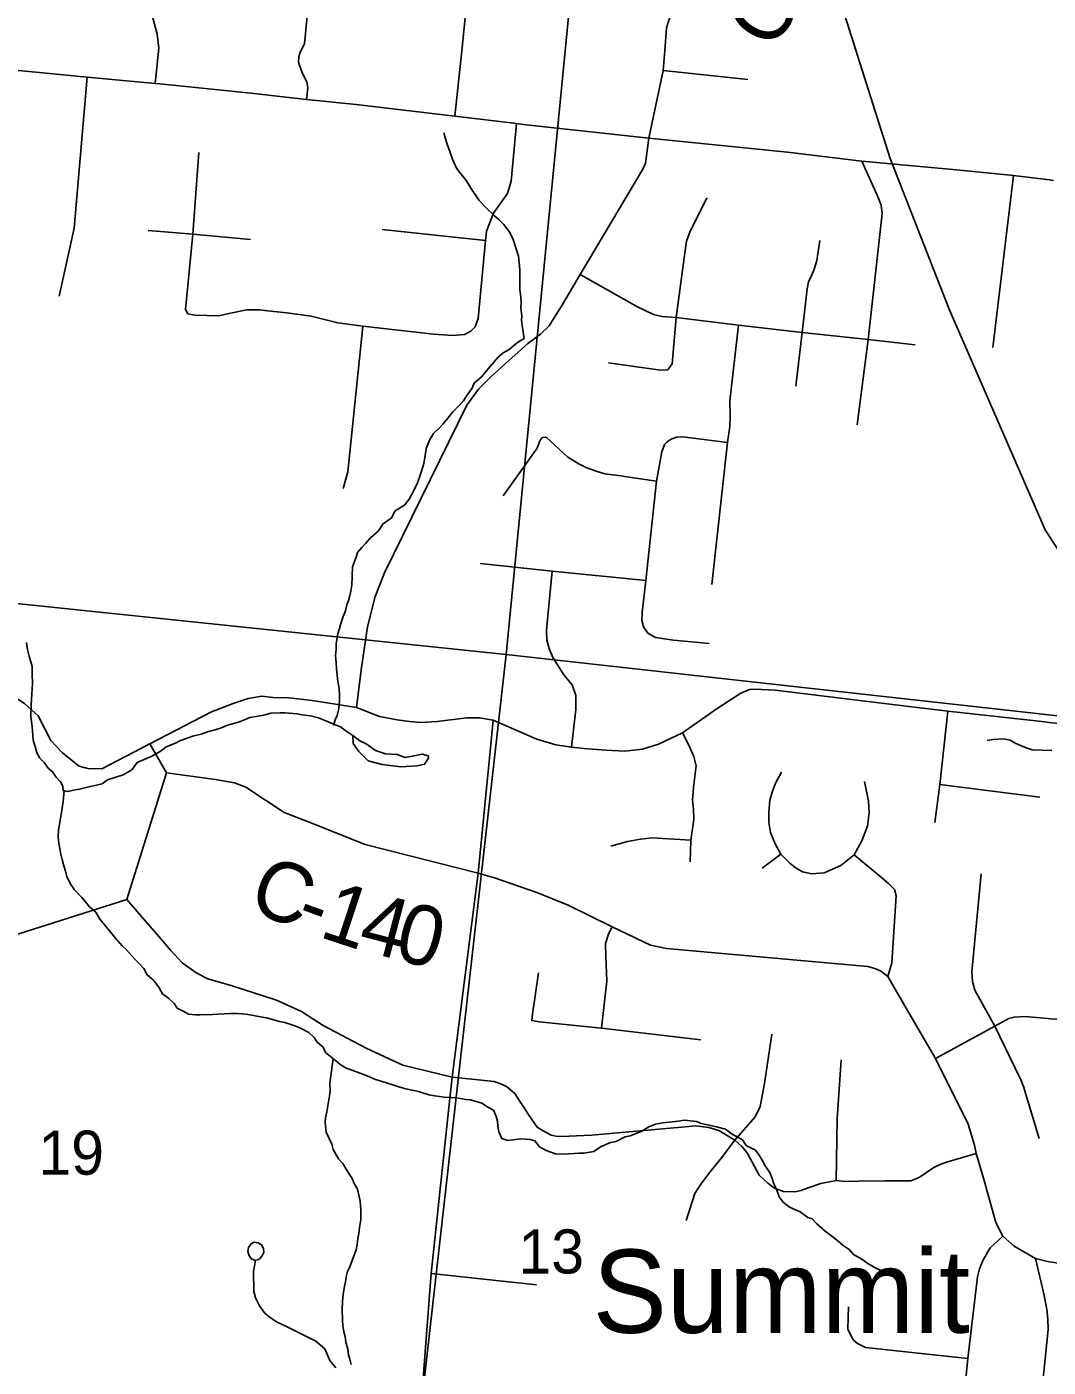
# Model space of a CAD drawing. Extents: x 0 to 34, y -2 to 22.
# Drawn here: x 3.881 to 4.85, y 18.207 to 19.479 of the extents above; entities that cross this region are included whole.
import ezdxf

# ---------------------------------------------------------------- set-up
doc = ezdxf.new("R2010")
doc.units = 0
for name, color, linetype in [('GM_X_County_Road', 7, 'Continuous'), ('GM_X_County_Road_Text', 7, 'Continuous'), ('GM_X_Minor_Lake', 7, 'Continuous'), ('GM_X_Minor_River', 7, 'Continuous'), ('GM_X_Rail_Line', 7, 'Continuous'), ('GM_X_Section', 7, 'Continuous'), ('GM_X_Section_Text', 7, 'Continuous'), ('GM_X_Township_Road', 7, 'Continuous'), ('GM_X_Unincorporated_Text', 7, 'Continuous')]:
    doc.layers.add(name, color=color, linetype=linetype)

msp = doc.modelspace()

# ---------------------------------------------------------------- linework, layer by layer
at = {"layer": 'GM_X_County_Road'}
for points in [[(4.4862, 19.4569), (4.4879, 19.4786), (4.4894, 19.4836), (4.4911, 19.4889), (4.4989, 19.5016), (4.507, 19.5125), (4.5112, 19.5184)], [(4.4711, 19.3738), (4.4846, 19.4379), (4.4862, 19.4569)], [(3.7574, 19.4492), (3.7687, 19.4481), (3.9381, 19.4318), (4.0026, 19.4257), (4.0072, 19.4252), (4.0934, 19.4164), (4.1461, 19.4103), (4.1935, 19.4056), (4.2871, 19.3945), (4.3454, 19.3876), (4.3544, 19.3865)], [(4.3544, 19.3865), (4.3608, 19.3857), (4.4711, 19.3738)], [(4.1938, 18.8335), (4.1982, 18.8691), (4.204, 18.9101), (4.2115, 18.9389), (4.2202, 18.9613), (4.2983, 19.1203), (4.3094, 19.1355), (4.3215, 19.1477), (4.3411, 19.1653), (4.3563, 19.1789), (4.3683, 19.1876), (4.3766, 19.1957), (4.389, 19.2158), (4.406, 19.2445), (4.4652, 19.3444), (4.4677, 19.35), (4.4711, 19.3738)], [(4.4711, 19.3738), (4.6026, 19.3605), (4.673, 19.3518), (4.7628, 19.3438), (4.817, 19.3384), (4.8512, 19.3341), (4.855, 19.3336)], [(3.7421, 18.8312), (3.7562, 18.843), (3.7765, 18.8503), (3.7971, 18.8553), (3.8116, 18.856), (3.8271, 18.8551), (3.8429, 18.8535), (3.8553, 18.8497), (3.8669, 18.8447), (3.8788, 18.8371), (3.8917, 18.8257), (3.9038, 18.8021), (3.9148, 18.7904), (3.9229, 18.7837), (3.9307, 18.7777), (3.9401, 18.7751), (3.9526, 18.7757), (3.9665, 18.7827), (3.9977, 18.799)], [(3.9977, 18.799), (4.056, 18.8295), (4.0766, 18.8374), (4.0909, 18.8421), (4.1039, 18.8443), (4.1142, 18.843), (4.1296, 18.8427), (4.1517, 18.84), (4.1677, 18.8377), (4.1938, 18.8335)], [(4.3234, 18.8215), (4.3552, 18.8076), (4.3648, 18.8033), (4.3827, 18.7979), (4.3977, 18.7958), (4.4092, 18.7944), (4.4303, 18.7929), (4.4482, 18.7921), (4.4651, 18.794), (4.4803, 18.7986), (4.503, 18.8095), (4.5357, 18.8324), (4.5582, 18.8472), (4.5666, 18.8504), (4.5719, 18.8509), (4.5908, 18.85), (4.7254, 18.8336)], [(4.1938, 18.8335), (4.2156, 18.825), (4.2323, 18.8218), (4.244, 18.8201), (4.255, 18.8193), (4.2701, 18.8201), (4.2983, 18.8238), (4.3104, 18.8236), (4.3234, 18.8215)], [(4.7254, 18.8336), (4.7312, 18.8329), (4.7545, 18.83), (4.7691, 18.8283), (4.8467, 18.8198)], [(4.2476, 18.1125), (4.257, 18.1969), (4.2646, 18.2964), (4.2809, 18.4508), (4.2845, 18.4827), (4.309, 18.6761), (4.321, 18.7984), (4.3234, 18.8215)], [(4.8467, 18.8198), (4.8508, 18.8193), (4.9603, 18.8074)], [(3.9977, 18.799), (4.0135, 18.7714), (4.06, 18.7651), (4.078, 18.7621), (4.0888, 18.7579), (4.125, 18.7338), (4.1471, 18.7253), (4.202, 18.7033), (4.309, 18.6761), (4.3247, 18.6717), (4.3649, 18.658), (4.3945, 18.6459), (4.4362, 18.6252), (4.4726, 18.608), (4.4877, 18.6048), (4.6786, 18.5877), (4.6864, 18.5856), (4.6916, 18.583), (4.6978, 18.5781), (4.7175, 18.5438), (4.7429, 18.5003), (4.7738, 18.438), (4.78, 18.4182), (4.7815, 18.4101), (4.7885, 18.3869), (4.8001, 18.3447), (4.8069, 18.3317)], [(4.758, 18.0581), (4.7735, 18.2155), (4.7827, 18.2933), (4.7846, 18.3009), (4.7878, 18.3085), (4.7947, 18.3207), (4.8069, 18.3317)], [(4.8069, 18.3317), (4.8175, 18.3221), (4.8379, 18.3106), (4.8493, 18.3077), (4.8696, 18.3046), (4.912, 18.2992), (5.0707, 18.2768), (5.192, 18.2677)]]:
    msp.add_lwpolyline(points, dxfattribs=at)
at = {"layer": 'GM_X_Minor_Lake'}
for points in [[(4.1901, 18.8068), (4.1905, 18.7994), (4.1959, 18.7916), (4.2048, 18.7827), (4.218, 18.7793), (4.2358, 18.7773), (4.2511, 18.778), (4.2583, 18.7797), (4.2619, 18.7853), (4.2616, 18.7876), (4.2559, 18.7893), (4.2464, 18.7873)], [(4.2464, 18.7873), (4.2399, 18.7859), (4.2323, 18.7888), (4.2213, 18.7894), (4.2116, 18.7927), (4.203, 18.7991), (4.197, 18.8019), (4.1901, 18.8068)]]:
    msp.add_lwpolyline(points, dxfattribs=at)
at = {"layer": 'GM_X_Minor_River'}
for points in [[(4.3509, 19.196), (4.3503, 19.201), (4.3504, 19.2052), (4.3495, 19.2124), (4.3498, 19.2189), (4.3492, 19.2257), (4.3486, 19.2303), (4.3485, 19.2364), (4.3487, 19.2436), (4.3485, 19.2489), (4.348, 19.2558), (4.3475, 19.2619), (4.345, 19.2688), (4.342, 19.2784), (4.3387, 19.2846), (4.3333, 19.2917), (4.3289, 19.2964), (4.3245, 19.2999), (4.3168, 19.3078), (4.3102, 19.3145), (4.3069, 19.3192), (4.3029, 19.3254), (4.2979, 19.3332), (4.2928, 19.3398), (4.2884, 19.3453), (4.2846, 19.3538), (4.2822, 19.3611), (4.2797, 19.368), (4.2777, 19.3742), (4.2765, 19.3789)], [(4.1718, 18.8164), (4.1735, 18.8217), (4.1752, 18.8258), (4.177, 18.8326), (4.1776, 18.8398), (4.1774, 18.8451), (4.1772, 18.8516), (4.1756, 18.86), (4.1754, 18.8649), (4.1748, 18.8695), (4.1743, 18.8764), (4.1737, 18.8825), (4.1743, 18.8889), (4.1745, 18.8942), (4.176, 18.9033), (4.1773, 18.9074), (4.1786, 18.9123), (4.1811, 18.9199), (4.1832, 18.9251), (4.1845, 18.9308), (4.1862, 18.9349), (4.1875, 18.9398), (4.1884, 18.9439), (4.1894, 18.9496), (4.19, 18.9671), (4.1933, 18.9761), (4.1946, 18.9806), (4.1986, 18.9854), (4.2025, 18.9894), (4.2065, 18.9942), (4.2147, 19.0012), (4.2187, 19.0075), (4.2269, 19.0133), (4.2305, 19.02), (4.2391, 19.0254), (4.2438, 19.0313), (4.2483, 19.0399), (4.2516, 19.0467), (4.2545, 19.0549), (4.2571, 19.0639), (4.2584, 19.0704), (4.259, 19.0749), (4.2599, 19.0794), (4.2628, 19.0873), (4.2668, 19.0936), (4.2723, 19.0988), (4.2759, 19.1028), (4.2803, 19.108), (4.285, 19.1139), (4.2897, 19.1187), (4.2953, 19.1246), (4.2985, 19.1294), (4.3033, 19.1365), (4.3053, 19.1413), (4.3124, 19.1472), (4.3187, 19.1549), (4.3282, 19.166), (4.3329, 19.17), (4.3383, 19.1729), (4.343, 19.1769), (4.3473, 19.1806), (4.3527, 19.1838), (4.3509, 19.196)], [(3.8807, 18.8953), (3.8816, 18.8884), (3.8833, 18.8823), (3.886, 18.8723), (3.8861, 18.8658), (3.8862, 18.8563), (3.8858, 18.8461), (3.8851, 18.8362), (3.8847, 18.8245), (3.8859, 18.8153), (3.887, 18.8023), (3.8887, 18.7966), (3.8904, 18.7904), (3.8932, 18.7854), (3.8973, 18.7814), (3.9013, 18.776), (3.9053, 18.7724), (3.9089, 18.7674), (3.913, 18.763), (3.9151, 18.7588), (3.9153, 18.7546), (3.9199, 18.7537), (3.9252, 18.755), (3.9309, 18.7559), (3.9371, 18.7576), (3.9524, 18.7609), (3.9575, 18.7649), (3.9724, 18.7697), (3.9806, 18.7744), (3.9857, 18.7814), (3.9988, 18.787), (4.0074, 18.7917), (4.0132, 18.7961), (4.0221, 18.7995), (4.0267, 18.802), (4.0329, 18.8045), (4.0394, 18.8065), (4.0463, 18.8082), (4.0524, 18.8103), (4.0582, 18.812), (4.0647, 18.8137), (4.0712, 18.8168), (4.0816, 18.8195), (4.0881, 18.822), (4.0924, 18.8241), (4.1004, 18.8253), (4.1069, 18.8266), (4.1123, 18.828), (4.1214, 18.8284), (4.1256, 18.8283), (4.1377, 18.8275), (4.1418, 18.8266), (4.1501, 18.8255), (4.1577, 18.8237), (4.1667, 18.82), (4.1738, 18.8171), (4.1786, 18.815), (4.1827, 18.8118), (4.1883, 18.8082), (4.1901, 18.8068)], [(4.792, 18.8022), (4.7977, 18.8032), (4.8076, 18.8036), (4.8137, 18.8023), (4.8185, 18.7995), (4.8257, 18.7963), (4.8298, 18.795), (4.8347, 18.7934), (4.8533, 18.7928)], [(3.9163, 18.7544), (3.9154, 18.7443), (3.9139, 18.7337), (3.912, 18.7228), (3.911, 18.7175), (3.9108, 18.7103), (3.9113, 18.7046), (3.9132, 18.6942), (3.9146, 18.6892), (3.9159, 18.6831), (3.9176, 18.6781), (3.919, 18.6731), (3.9222, 18.6665), (3.9261, 18.6603), (3.9331, 18.6532), (3.9367, 18.6489), (3.9404, 18.6442), (3.9463, 18.6391), (3.9502, 18.6325), (3.9582, 18.6231), (3.9619, 18.6184), (3.967, 18.6122), (3.9714, 18.6074), (3.9754, 18.6035), (3.9831, 18.5949), (3.9871, 18.5909), (3.9919, 18.5858), (3.9951, 18.5796), (4.0014, 18.5745), (4.0064, 18.5675), (4.0097, 18.5616), (4.0156, 18.5573), (4.0207, 18.5525), (4.0236, 18.5482), (4.0292, 18.5454), (4.0344, 18.5425), (4.0409, 18.5419), (4.0454, 18.5418), (4.0572, 18.5421), (4.0621, 18.5423), (4.0682, 18.5429), (4.0736, 18.5431), (4.0804, 18.5432), (4.0853, 18.5427), (4.0906, 18.5421), (4.0959, 18.5412), (4.1042, 18.5397), (4.1083, 18.5388), (4.1207, 18.5354), (4.1257, 18.5344), (4.1362, 18.531), (4.1406, 18.529), (4.1485, 18.5249), (4.1536, 18.5202), (4.1565, 18.5159), (4.1621, 18.5111), (4.1642, 18.5061), (4.1738, 18.4986), (4.1782, 18.4946), (4.1834, 18.4914), (4.1961, 18.4868), (4.2055, 18.4834), (4.2107, 18.4806), (4.2231, 18.4771), (4.228, 18.4754), (4.2348, 18.4733), (4.2404, 18.4716), (4.2525, 18.4689), (4.2622, 18.4659), (4.2679, 18.4649), (4.277, 18.4638), (4.2834, 18.4632), (4.2906, 18.4626), (4.2974, 18.4616), (4.3019, 18.4611), (4.3125, 18.458), (4.3188, 18.454), (4.3236, 18.4512), (4.3261, 18.4454), (4.3274, 18.4408), (4.3277, 18.4362), (4.3286, 18.4309), (4.3314, 18.4243), (4.3374, 18.4226), (4.342, 18.4232), (4.3496, 18.4241), (4.3583, 18.4234), (4.3629, 18.4221), (4.3672, 18.4166), (4.3736, 18.413), (4.3826, 18.41), (4.3871, 18.4095), (4.3951, 18.4099), (4.4004, 18.4101), (4.4046, 18.4104), (4.4092, 18.4106), (4.4187, 18.4122), (4.4253, 18.4165), (4.4346, 18.4207), (4.4399, 18.4217), (4.4484, 18.426)], [(4.1717, 18.5002), (4.1685, 18.4771), (4.1686, 18.4695), (4.168, 18.4649), (4.1656, 18.4498), (4.1643, 18.4442), (4.1641, 18.4396), (4.165, 18.4305), (4.1703, 18.4192), (4.1716, 18.4139), (4.1766, 18.405), (4.1806, 18.4006), (4.1849, 18.3936), (4.1896, 18.3866), (4.1914, 18.3816), (4.1946, 18.3762), (4.1973, 18.3651), (4.1977, 18.3567), (4.1978, 18.3476), (4.1964, 18.34), (4.1958, 18.3344), (4.1949, 18.3294), (4.1943, 18.3238), (4.1934, 18.3189), (4.19, 18.3095), (4.1875, 18.3027), (4.1851, 18.2982), (4.1838, 18.2933), (4.1832, 18.2884), (4.1823, 18.2843), (4.1809, 18.2763), (4.1803, 18.2699), (4.18, 18.2623), (4.1804, 18.252), (4.1806, 18.2471), (4.1816, 18.241), (4.1829, 18.2364), (4.1835, 18.231), (4.1856, 18.2245), (4.1861, 18.2191), (4.1875, 18.2149), (4.1885, 18.2099)], [(4.4484, 18.426), (4.4534, 18.4269), (4.4638, 18.4311), (4.4711, 18.4354), (4.4773, 18.4379), (4.4842, 18.4392), (4.499, 18.4409), (4.5048, 18.4419), (4.5161, 18.4407), (4.5206, 18.4387), (4.5312, 18.4364), (4.5353, 18.4355), (4.5436, 18.4333), (4.5499, 18.4285), (4.5599, 18.4232), (4.5632, 18.4178), (4.5721, 18.4133), (4.5758, 18.4086), (4.5786, 18.404), (4.5815, 18.3985), (4.5858, 18.3923), (4.5879, 18.3865), (4.5896, 18.3815), (4.5921, 18.3765), (4.5945, 18.3692), (4.5985, 18.3641), (4.6044, 18.3594), (4.6145, 18.3548), (4.6219, 18.3496), (4.6261, 18.3483), (4.6305, 18.3436), (4.6382, 18.3365), (4.6445, 18.3317), (4.6504, 18.3274), (4.6552, 18.323), (4.6611, 18.319), (4.6651, 18.3143), (4.673, 18.3098), (4.6789, 18.3058), (4.6863, 18.3014), (4.6927, 18.2985)]]:
    msp.add_lwpolyline(points, dxfattribs=at)
at = {"layer": 'GM_X_Rail_Line'}
msp.add_lwpolyline([(6.3781, 18.1955), (6.3337, 18.2177), (6.2546, 18.2399), (6.1073, 18.27), (6.0598, 18.289), (5.8778, 18.373), (5.0656, 18.7866), (4.9864, 18.8325), (4.9405, 18.8737), (4.8962, 18.926), (4.8471, 19.0021), (4.7558, 19.2114), (4.6999, 19.3545), (4.657, 19.4903)], dxfattribs=at)
at = {"layer": 'GM_X_Section'}
for points in [[(3.4541, 19.9967), (4.4338, 19.8873), (4.3356, 18.8839), (3.3818, 18.9832)], [(5.4475, 19.8207), (5.4431, 19.7776), (5.3451, 18.7715), (4.3356, 18.8839), (4.4338, 19.8873), (4.7992, 19.8486), (4.8002, 19.892)], [(4.3356, 18.8839), (4.2197, 17.8557), (3.2914, 17.96), (3.3818, 18.9832)], [(4.3356, 18.8839), (5.3451, 18.7715), (5.25, 17.7471), (4.2197, 17.8557)]]:
    msp.add_lwpolyline(points, close=True, dxfattribs=at)
at = {"layer": 'GM_X_Township_Road'}
for p, q in [((4.4846, 19.4379), (4.5648, 19.4294)), ((4.817, 19.3384), (4.7973, 19.1752)), ((4.218, 19.287), (4.3159, 19.2768)), ((4.4478, 19.0528), (4.4784, 19.0484)), ((4.0135, 18.7714), (3.9787, 18.6604)), ((4.747, 18.7604), (4.8419, 18.7484)), ((4.5784, 18.6809), (4.5961, 18.6942)), ((4.2646, 18.2964), (4.3643, 18.2855))]:
    msp.add_line(p, q, dxfattribs=at)
for points in [[(4.0026, 19.4257), (4.0061, 19.4593), (4.0047, 19.4725), (4.0007, 19.4867), (3.9974, 19.5002), (3.997, 19.5068), (3.9983, 19.5233), (3.9987, 19.5314), (4.0024, 19.5765), (4.0156, 19.707)], [(4.2871, 19.3945), (4.2935, 19.4566), (4.301, 19.5292)], [(4.1461, 19.4103), (4.1475, 19.4216), (4.1467, 19.4272), (4.1429, 19.4346), (4.1403, 19.4411), (4.1386, 19.446), (4.139, 19.4508), (4.1403, 19.4553), (4.1445, 19.4633), (4.1469, 19.4896), (4.1492, 19.5134)], [(3.9381, 19.4318), (3.9258, 19.2884), (3.9117, 19.2239)], [(4.3454, 19.3876), (4.3405, 19.3329), (4.337, 19.3213), (4.3236, 19.3026), (4.317, 19.2854), (4.3159, 19.2768), (4.3091, 19.2027), (4.3063, 19.1948), (4.3023, 19.1906), (4.296, 19.1873)], [(4.1092, 19.21), (4.1021, 19.2108), (4.0951, 19.211), (4.0896, 19.2108), (4.0726, 19.2073), (4.0632, 19.2052), (4.0403, 19.2058), (4.0337, 19.2072), (4.0314, 19.2112), (4.0323, 19.221), (4.0384, 19.2825), (4.044, 19.3603)], [(4.6687, 19.1016), (4.679, 19.1826), (4.6918, 19.2966), (4.6922, 19.3023), (4.6913, 19.3103), (4.6877, 19.3198), (4.673, 19.3518)], [(4.4326, 19.1604), (4.482, 19.1537), (4.4889, 19.154), (4.493, 19.1595), (4.497, 19.2036), (4.5051, 19.2648), (4.5068, 19.276), (4.5099, 19.2844), (4.5261, 19.3172)], [(3.9962, 19.2862), (4.0384, 19.2825), (4.093, 19.2777)], [(4.6106, 19.1385), (4.6166, 19.1894), (4.6212, 19.2307), (4.6226, 19.2373), (4.6255, 19.2441), (4.6277, 19.2493), (4.6305, 19.2576), (4.6333, 19.2768)], [(4.406, 19.2445), (4.4597, 19.214), (4.4755, 19.2065), (4.4833, 19.2046), (4.497, 19.2036), (4.5561, 19.1963), (4.6166, 19.1894), (4.679, 19.1826), (4.7237, 19.1775)], [(4.296, 19.1873), (4.2849, 19.1865), (4.2667, 19.1878), (4.1998, 19.1955), (4.1759, 19.1984), (4.1508, 19.2047), (4.1275, 19.208), (4.1092, 19.21)], [(4.1809, 19.0413), (4.1855, 19.0572), (4.1998, 19.1955)], [(4.5309, 18.9502), (4.5457, 19.0849), (4.5479, 19.1), (4.5482, 19.1103), (4.5477, 19.1245), (4.5561, 19.1963)], [(4.3327, 19.0343), (4.365, 19.0797), (4.3677, 19.0865), (4.3699, 19.0896), (4.3737, 19.0901), (4.3941, 19.0709), (4.4045, 19.0648), (4.4123, 19.0608), (4.4221, 19.0575), (4.4294, 19.0553), (4.4448, 19.0532), (4.4478, 19.0528)], [(4.5281, 18.8941), (4.4943, 18.8972), (4.4773, 18.9), (4.47, 18.9041), (4.4658, 18.9099), (4.4645, 18.9161), (4.4646, 18.9236), (4.468, 18.9541), (4.4784, 19.0484), (4.4832, 19.0762), (4.486, 19.0832), (4.4883, 19.0857), (4.4921, 19.088), (4.4972, 19.0901), (4.503, 19.0903), (4.5457, 19.0849)], [(4.3111, 18.97), (4.3793, 18.9629), (4.468, 18.9541)], [(4.3977, 18.7958), (4.4018, 18.8315), (4.4019, 18.8447), (4.3982, 18.855), (4.3905, 18.8646), (4.3799, 18.881), (4.3763, 18.8894), (4.3743, 18.8975), (4.374, 18.9064), (4.3752, 18.9205), (4.3793, 18.9629)], [(4.7545, 18.83), (4.747, 18.7604), (4.7422, 18.7243)], [(4.5101, 18.6871), (4.5108, 18.7076), (4.5137, 18.7271), (4.5135, 18.7366), (4.5124, 18.7457), (4.5136, 18.7605), (4.5159, 18.778), (4.5138, 18.7871), (4.5089, 18.7977), (4.503, 18.8095)], [(4.5969, 18.772), (4.5914, 18.7623), (4.5882, 18.7542), (4.5857, 18.7455), (4.5849, 18.7337), (4.5849, 18.7244), (4.5863, 18.7147), (4.5907, 18.7041), (4.5961, 18.6942), (4.6047, 18.6858), (4.6098, 18.6816), (4.6168, 18.6776), (4.6255, 18.6756), (4.6373, 18.6766), (4.653, 18.6834), (4.6658, 18.6937), (4.673, 18.7068), (4.6783, 18.721), (4.6799, 18.7336), (4.6794, 18.7445), (4.6757, 18.7633)], [(4.4351, 18.7019), (4.4508, 18.7063), (4.463, 18.7086), (4.474, 18.7097), (4.5108, 18.7076)], [(4.6996, 18.6651), (4.6983, 18.6663), (4.6919, 18.6718), (4.6658, 18.6937)], [(4.7993, 18.531), (4.7803, 18.5652), (4.778, 18.5734), (4.7773, 18.5825), (4.7863, 18.6756)], [(4.6978, 18.5781), (4.7016, 18.5911), (4.7057, 18.6547), (4.7042, 18.6608), (4.6996, 18.6651)], [(3.9787, 18.6604), (3.9758, 18.6511), (3.8663, 18.6165), (3.8583, 18.6084), (3.8519, 18.5974), (3.8458, 18.585), (3.8417, 18.5672), (3.839, 18.5245), (3.8326, 18.495), (3.82, 18.4641), (3.8128, 18.4518), (3.7953, 18.4288), (3.7721, 18.4115), (3.7563, 18.3943), (3.7472, 18.3844), (3.7463, 18.3815)], [(4.2845, 18.4827), (4.2376, 18.494), (4.203, 18.5103), (4.1622, 18.5317), (4.1414, 18.545), (4.1177, 18.5557), (4.0758, 18.5694), (4.0527, 18.576), (4.0422, 18.5814), (4.0282, 18.591), (4.0177, 18.6027), (4.0066, 18.6159), (3.9917, 18.6329), (3.9758, 18.6511)], [(4.4362, 18.6252), (4.4332, 18.6194), (4.43, 18.6096), (4.4303, 18.5967), (4.4311, 18.574), (4.4262, 18.5291)], [(4.3664, 18.5818), (4.3605, 18.5424), (4.3599, 18.5364), (4.3669, 18.5353), (4.4262, 18.5291), (4.5203, 18.5182)], [(4.7429, 18.5003), (4.7993, 18.531), (4.8126, 18.5382), (4.8175, 18.5397), (4.8281, 18.5402), (4.8457, 18.5386), (4.8559, 18.5376), (4.8719, 18.5382)], [(4.5404, 18.4065), (4.541, 18.4073), (4.5525, 18.4228), (4.5719, 18.4451), (4.5765, 18.4547), (4.5806, 18.4765), (4.5878, 18.5234)], [(4.8413, 18.4245), (4.8263, 18.4737), (4.8241, 18.4794), (4.8185, 18.4912), (4.7993, 18.531)], [(4.6487, 18.3847), (4.6497, 18.4432), (4.6536, 18.4991)], [(4.6098, 18.3739), (4.5989, 18.3742), (4.5902, 18.3774), (4.5839, 18.3822), (4.5758, 18.3897), (4.5644, 18.4109), (4.5592, 18.4167), (4.5525, 18.4228), (4.5437, 18.4283), (4.5374, 18.4319), (4.5278, 18.4349), (4.5157, 18.4363), (4.5056, 18.4356), (4.4165, 18.4275), (4.3954, 18.4266), (4.3844, 18.4262), (4.3785, 18.4275), (4.3709, 18.4316), (4.365, 18.4352), (4.36, 18.4425), (4.3496, 18.4583), (4.3439, 18.4672), (4.3359, 18.4738), (4.3298, 18.4766), (4.3243, 18.4785), (4.3032, 18.4809), (4.2845, 18.4827)], [(4.5065, 18.3467), (4.5147, 18.3723), (4.5204, 18.3811), (4.5288, 18.3924), (4.5404, 18.4065)], [(4.7815, 18.4101), (4.7533, 18.4019), (4.7475, 18.3999), (4.7414, 18.3969), (4.7273, 18.3874), (4.7194, 18.3843), (4.6948, 18.3842), (4.6699, 18.3839), (4.6572, 18.3835), (4.6487, 18.3847), (4.6343, 18.3817), (4.6242, 18.3783), (4.6197, 18.3767)], [(4.6197, 18.3767), (4.6152, 18.3752), (4.6098, 18.3739)], [(4.1741, 18.2067), (4.1685, 18.2137), (4.1635, 18.2248), (4.1552, 18.2322), (4.1285, 18.2455), (4.1185, 18.25), (4.1112, 18.2549), (4.1065, 18.2591), (4.1016, 18.2657), (4.0978, 18.2732), (4.0963, 18.2792), (4.096, 18.2985), (4.0978, 18.3088), (4.094, 18.3103), (4.0918, 18.3132), (4.0907, 18.3173), (4.0911, 18.321), (4.0936, 18.3245), (4.0965, 18.326), (4.1003, 18.3255), (4.1035, 18.3234), (4.1056, 18.3202), (4.1058, 18.3164), (4.1046, 18.3137), (4.1019, 18.3103), (4.0989, 18.3091)], [(4.8301, 18.0586), (4.8458, 18.2029), (4.8498, 18.2432), (4.8495, 18.253), (4.8486, 18.2621), (4.8456, 18.2771), (4.8379, 18.3106)], [(4.7735, 18.2155), (4.6764, 18.2262), (4.669, 18.2298), (4.6652, 18.2331), (4.6626, 18.2375), (4.6599, 18.2435), (4.6601, 18.2541), (4.6605, 18.2648)]]:
    msp.add_lwpolyline(points, dxfattribs=at)

# ---------------------------------------------------------------- texts
at = {"layer": 'GM_X_County_Road_Text'}
for s, rotation, p in [('C', 57.3281, (4.5877, 19.4553)), ('C', 338.5772, (4.0888, 18.6422)), ('1', 341.7118, (4.1569, 18.6162)), ('4', 345.175, (4.1934, 18.6043)), ('0', 345.7322, (4.2276, 18.5952)), ('-', 339.9977, (4.1334, 18.6247))]:
    msp.add_text(s, height=0.0568, rotation=rotation, dxfattribs=at).set_placement(p)
at = {"layer": 'GM_X_Section_Text'}
for s, p in [('19', (3.8919, 18.3901)), ('13', (4.3473, 18.2963))]:
    msp.add_text(s, height=0.04186, rotation=0, dxfattribs=at).set_placement(p)
at = {"layer": 'GM_X_Unincorporated_Text'}
msp.add_text('Summit', height=0.07898, rotation=0, dxfattribs=at).set_placement((4.4177, 18.24))

doc.saveas('drawing.dxf')
